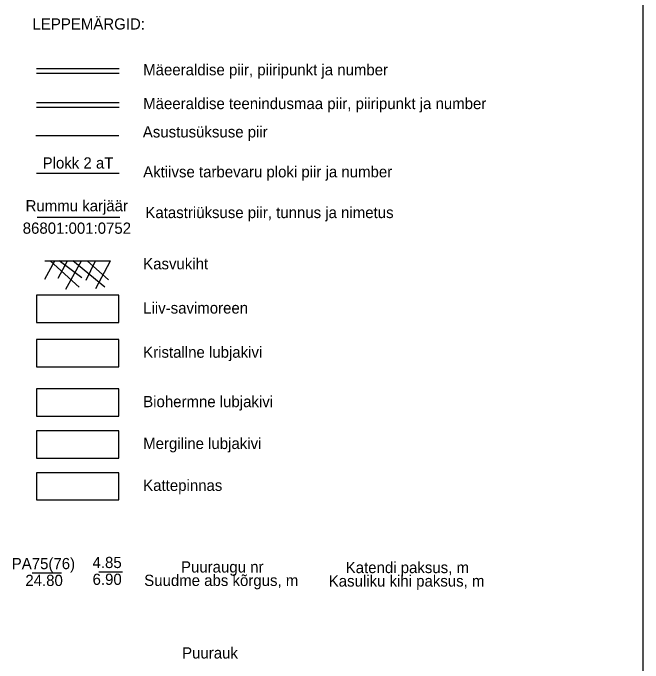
# Model space of a CAD drawing. Extents: x 509422 to 615075, y 6525431 to 6565970.
# Drawn here: x 514556.9 to 514691.8, y 6565544.3 to 6565683.4 of the extents above; entities that cross this region are included whole.
import ezdxf

# ---------------------------------------------------------------- set-up
doc = ezdxf.new("R2010")
doc.units = 0
doc.layers.add('VORMISTUS', color=7, linetype='Continuous')

msp = doc.modelspace()

# ---------------------------------------------------------------- linework, layer by layer
at = {"layer": 'VORMISTUS'}
for p, q in [((514691.84, 6565969.83), (514691.84, 6565395.83)), ((514561.91, 6565671.52), (514579.63, 6565671.52)), ((514561.91, 6565670.52), (514579.63, 6565670.52)), ((514561.91, 6565664.29), (514579.63, 6565664.29)), ((514561.91, 6565663.29), (514579.63, 6565663.29)), ((514561.83, 6565657.22), (514579.55, 6565657.22)), ((514561.91, 6565649.17), (514579.63, 6565649.17)), ((514562.09, 6565639.71), (514579.81, 6565639.71)), ((514563.76, 6565630.38), (514577.82, 6565630.38)), ((514563.76, 6565626.42), (514565.89, 6565630.38)), ((514571.09, 6565624.71), (514564.84, 6565630.38)), ((514566.56, 6565626.66), (514568.58, 6565630.38)), ((514571.62, 6565626.71), (514566.77, 6565630.38)), ((514568.25, 6565624.31), (514571.6, 6565630.38)), ((514576.55, 6565624.75), (514569.74, 6565630.38)), ((514572.55, 6565626.26), (514574.55, 6565630.38)), ((514577.35, 6565626.31), (514572.82, 6565630.38)), ((514574.64, 6565624.44), (514577.81, 6565630.38)), ((514575.32, 6565563.81), (514580.38, 6565563.81)), ((514560.99, 6565563.59), (514567.32, 6565563.59))]:
    msp.add_line(p, q, dxfattribs=at)
for points in [[(514563.76, 6565630.38), (514577.82, 6565630.38)], [(514561.93, 6565617.16), (514579.59, 6565617.16), (514579.59, 6565622.99), (514561.93, 6565622.99), (514561.93, 6565617.16)], [(514561.93, 6565607.69), (514579.59, 6565607.69), (514579.59, 6565613.53), (514561.93, 6565613.53), (514561.93, 6565607.69)], [(514561.93, 6565597.12), (514579.59, 6565597.12), (514579.59, 6565602.95), (514561.93, 6565602.95), (514561.93, 6565597.12)], [(514561.93, 6565597.12), (514579.59, 6565597.12), (514579.59, 6565602.95), (514561.93, 6565602.95), (514561.93, 6565597.12)], [(514561.93, 6565588.16), (514579.59, 6565588.16), (514579.59, 6565593.99), (514561.93, 6565593.99), (514561.93, 6565588.16)], [(514561.93, 6565579.19), (514579.59, 6565579.19), (514579.59, 6565585.02), (514561.93, 6565585.02), (514561.93, 6565579.19)]]:
    msp.add_lwpolyline(points, dxfattribs=at)

# ---------------------------------------------------------------- texts
for s, p in [('LEPPEMÄRGID:', (514561.09, 6565679.88)), ('Plokk 2 aT', (514563.25, 6565650.13)), ('Rummu\xa0karjäär', (514559.6, 6565640.97)), ('Katastriüksuse piir, tunnus ja nimetus', (514585.26, 6565639.52)), ('86801:001:0752', (514558.99, 6565636.17)), ('Kasvukiht', (514584.79, 6565628.55)), ('Liiv-savimoreen', (514584.79, 6565619.09)), ('Kristallne lubjakivi', (514584.79, 6565609.63)), ('Biohermne lubjakivi', (514584.79, 6565599.05)), ('Mergiline lubjakivi', (514584.79, 6565590.09)), ('Kattepinnas', (514584.79, 6565581.12)), ('PA75(76)', (514556.64, 6565564.37)), ('4.85', (514573.94, 6565564.61)), ('Puuraugu nr', (514592.89, 6565563.66)), ('Katendi paksus, m', (514628.17, 6565563.53)), ('24.80', (514559.55, 6565560.77)), ('6.90', (514573.95, 6565561.01)), ('Suudme abs kõrgus, m', (514585.01, 6565560.78)), ('Kasuliku kihi paksus, m', (514624.53, 6565560.65)), ('Puurauk', (514593.13, 6565545.25))]:
    msp.add_text(s, height=2.4, dxfattribs=at).set_placement(p)
for s, rotation, p in [('Mäeeraldise piir, piiripunkt ja number', 0, (514584.79, 6565670.08)), ('Mäeeraldise teenindusmaa piir, piiripunkt ja number', 0, (514584.79, 6565662.85)), ('Asustusüksuse piir', 0, (514584.71, 6565656.78)), ('Aktiivse tarbevaru ploki piir ja number', 0.0165, (514584.79, 6565648.23))]:
    msp.add_text(s, height=2.4, rotation=rotation, dxfattribs=at).set_placement(p)

doc.saveas('drawing.dxf')
